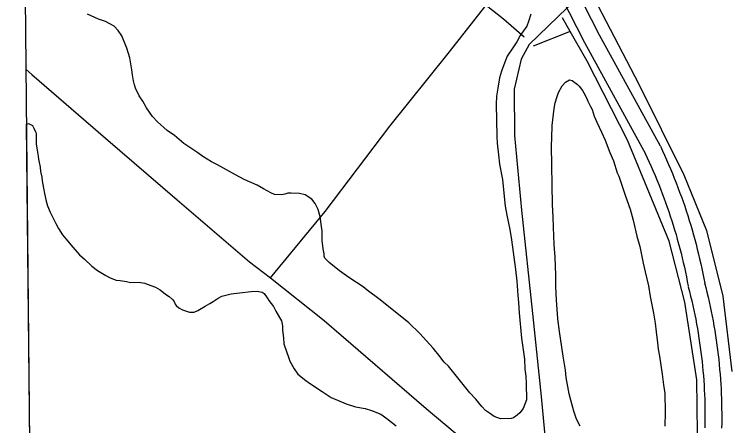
# Model space of a CAD drawing. Extents: x 3625074 to 3663148, y 511451 to 537151.
# Drawn here: x 3629270 to 3630544, y 517513 to 518251 of the extents above; entities that cross this region are included whole.
import ezdxf

# ---------------------------------------------------------------- set-up
doc = ezdxf.new("R2010")
doc.units = 0
for name, color, linetype in [('V-GRID-FRAM', 7, 'Continuous'), ('V-ROAD-CNTR', 7, 'Continuous'), ('V-SITE-VEGE', 7, 'Continuous'), ('V-TOPO-SHOR', 7, 'Continuous')]:
    doc.layers.add(name, color=color, linetype=linetype)

msp = doc.modelspace()

# ---------------------------------------------------------------- linework, layer by layer
at = {"layer": 'V-GRID-FRAM'}
msp.add_lwpolyline([(3629129.4, 535042.1), (3660791.6, 535359.9), (3660982, 517178), (3629304, 516860), (3629129.4, 535042.1)], dxfattribs=at)
at = {"layer": 'V-ROAD-CNTR'}
for points in [[(3630108.8, 518545), (3630181.9, 518414.5), (3630291.4, 518199.7), (3630400.4, 518000.3)], [(3630261.1, 518325.2), (3630317.9, 518213.8), (3630426.7, 518014.7)], [(3630276.2, 518274.7), (3630260.2, 518262.1), (3630243.5, 518245.6), (3630192.5, 518196.4), (3630178, 518170.2), (3630165.4, 518116), (3630166.1, 518033.1), (3630178.4, 517899.6), (3630198.4, 517714), (3630213.6, 517565.4), (3630225.2, 517443.9), (3630235.6, 517351.1), (3630249.5, 517230.4), (3630252.5, 517152), (3630252.3, 517048)], [(3630427.2, 518013.9), (3630430.9, 518005.9), (3630434.7, 517997.8), (3630438.3, 517989.6), (3630441.9, 517981.4), (3630445.4, 517973.2), (3630448.8, 517965), (3630452.2, 517956.7), (3630455.5, 517948.4), (3630458.7, 517940.1), (3630461.8, 517931.7), (3630464.9, 517923.3), (3630467.9, 517914.9), (3630470.8, 517906.5), (3630473.6, 517898), (3630476.3, 517889.5), (3630479, 517881), (3630481.6, 517872.5), (3630484.1, 517863.9), (3630486.5, 517855.3), (3630488.9, 517846.7), (3630491.2, 517838.1), (3630493.4, 517829.4), (3630495.5, 517820.7), (3630497.5, 517812), (3630499.5, 517803.3), (3630501.4, 517794.6), (3630503.2, 517785.9), (3630504.9, 517777.1), (3630506.6, 517768.4), (3630506.6, 517768)], [(3630400, 518001.1), (3630403.7, 517993.2), (3630407.3, 517985.4), (3630410.9, 517977.5), (3630414.4, 517969.5), (3630417.8, 517961.6), (3630421.1, 517953.6), (3630424.4, 517945.6), (3630427.5, 517937.5), (3630430.6, 517929.4), (3630433.7, 517921.3), (3630436.6, 517913.2), (3630439.5, 517905), (3630442.3, 517896.9), (3630445.1, 517888.6), (3630447.7, 517880.4), (3630450.3, 517872.2), (3630452.8, 517863.9), (3630455.3, 517855.6), (3630457.6, 517847.2), (3630459.9, 517838.9), (3630462.1, 517830.5), (3630464.3, 517822.1), (3630466.3, 517813.7), (3630468.3, 517805.3), (3630470.2, 517796.9), (3630472, 517788.4), (3630473.8, 517779.9), (3630475.5, 517771.4), (3630477.1, 517762.9), (3630477.1, 517762.7)], [(3630506.4, 517769.2), (3630508.5, 517760.7), (3630510.6, 517752.2), (3630512.7, 517743.7), (3630514.6, 517735.1), (3630516.5, 517726.6), (3630518.3, 517718), (3630520, 517709.4), (3630521.6, 517700.8), (3630523.1, 517692.1), (3630524.6, 517683.5), (3630526, 517674.8), (3630527.3, 517666.2), (3630528.5, 517657.5), (3630529.6, 517648.8), (3630530.7, 517640.1), (3630531.7, 517631.4), (3630532.6, 517622.6), (3630533.4, 517613.9), (3630534.1, 517605.2), (3630534.8, 517596.4), (3630535.4, 517587.7), (3630535.9, 517578.9), (3630536.3, 517570.2), (3630536.6, 517561.4), (3630536.9, 517552.6), (3630537, 517543.9), (3630537.1, 517535.1), (3630537.1, 517526.3), (3630537.1, 517517.6), (3630536.9, 517508.8)], [(3630477.3, 517761.7), (3630479.5, 517753.4), (3630481.5, 517745.2), (3630483.4, 517736.9), (3630485.3, 517728.6), (3630487.1, 517720.3), (3630488.9, 517712), (3630490.5, 517703.7), (3630492.1, 517695.3), (3630493.6, 517687), (3630495, 517678.6), (3630496.3, 517670.2), (3630497.6, 517661.8), (3630498.8, 517653.4), (3630499.9, 517645), (3630500.9, 517636.6), (3630501.9, 517628.1), (3630502.7, 517619.7), (3630503.5, 517611.2), (3630504.2, 517602.8), (3630504.9, 517594.3), (3630505.4, 517585.8), (3630505.9, 517577.4), (3630506.3, 517568.9), (3630506.6, 517560.4), (3630506.9, 517551.9), (3630507, 517543.4), (3630507.1, 517534.9), (3630507.1, 517526.4), (3630507.1, 517517.9), (3630506.9, 517509.5)]]:
    msp.add_lwpolyline(points, dxfattribs=at)
at = {"layer": 'V-SITE-VEGE'}
for p, q in [((3629421.3, 518241.4), (3629401.6, 518250.5)), ((3630195.3, 518250.9), (3630191.1, 518237.6)), ((3629434, 518237.2), (3629421.3, 518241.4)), ((3629449.2, 518229.3), (3629434, 518237.2)), ((3630191.1, 518237.6), (3630188.1, 518229.3)), ((3629456.3, 518221.2), (3629449.2, 518229.3)), ((3629462.7, 518211.9), (3629456.3, 518221.2)), ((3630188.1, 518229.3), (3630176.4, 518212.1)), ((3629471.9, 518189.4), (3629462.7, 518211.9)), ((3630176.4, 518212.1), (3630170.3, 518201.3)), ((3630170.3, 518201.3), (3630164.2, 518191.8)), ((3629477.3, 518172.4), (3629471.9, 518189.4)), ((3630164.2, 518191.8), (3630153.1, 518175.2)), ((3629480.8, 518151.1), (3629477.3, 518172.4)), ((3630153.1, 518175.2), (3630148.9, 518164.4)), ((3630148.9, 518164.4), (3630142.9, 518148.6)), ((3629482.2, 518141.7), (3629480.8, 518151.1)), ((3630142.9, 518148.6), (3630139.3, 518136.5)), ((3629483.7, 518131), (3629482.2, 518141.7)), ((3630139.3, 518136.5), (3630136.5, 518118.2)), ((3629485.7, 518124.1), (3629483.7, 518131)), ((3629487.7, 518117.8), (3629485.7, 518124.1)), ((3629494.2, 518104.1), (3629487.7, 518117.8)), ((3630136.5, 518118.2), (3630133.6, 518103.7)), ((3629500.7, 518094.7), (3629494.2, 518104.1)), ((3629507.2, 518082.9), (3629500.7, 518094.7)), ((3630133.6, 518103.7), (3630133.2, 518089.2)), ((3629518.1, 518067.3), (3629507.2, 518082.9)), ((3630133.2, 518089.2), (3630134.2, 518031.3)), ((3629527.1, 518057.4), (3629518.1, 518067.3)), ((3629544.4, 518041.9), (3629527.1, 518057.4)), ((3629292.5, 518053.5), (3629296, 518054.7)), ((3629299.1, 517371), (3629292.5, 518053.5)), ((3629296, 518054.7), (3629298.5, 518053.5)), ((3629298.5, 518053.5), (3629303, 518051)), ((3629303, 518051), (3629305.6, 518046)), ((3629305.6, 518046), (3629308.2, 518039.8)), ((3629308.2, 518039.8), (3629309.5, 518037.3)), ((3629309.5, 518037.3), (3629309.8, 518018.4)), ((3629557.1, 518033.3), (3629544.4, 518041.9)), ((3629573.8, 518019.1), (3629557.1, 518033.3)), ((3630134.2, 518031.3), (3630135, 518019.3)), ((3629309.8, 518018.4), (3629310.6, 518010.2)), ((3629599.2, 518001.9), (3629573.8, 518019.1)), ((3630135, 518019.3), (3630137.3, 517998.6)), ((3629310.6, 518010.2), (3629313.4, 517996.4)), ((3629313.4, 517996.4), (3629313.5, 517990.7)), ((3629608.2, 517995.8), (3629599.2, 518001.9)), ((3629623.5, 517986), (3629608.2, 517995.8)), ((3630137.3, 517998.6), (3630139.4, 517981.6)), ((3629313.5, 517990.7), (3629316.9, 517976.3)), ((3629634.3, 517980.5), (3629623.5, 517986)), ((3629666.7, 517962.8), (3629634.3, 517980.5)), ((3630139.4, 517981.6), (3630144.3, 517954)), ((3629316.9, 517976.3), (3629317.6, 517968.8)), ((3629317.6, 517968.8), (3629319.7, 517958.7)), ((3629319.7, 517958.7), (3629320.4, 517951.8)), ((3629682, 517954.2), (3629666.7, 517962.8)), ((3629705.4, 517943.9), (3629682, 517954.2)), ((3630144.3, 517954), (3630146.5, 517935.7)), ((3629320.4, 517951.8), (3629322.5, 517938.6)), ((3629716.9, 517937.8), (3629705.4, 517943.9)), ((3629322.5, 517938.6), (3629324.6, 517929.2)), ((3629324.6, 517929.2), (3629327.3, 517915.4)), ((3629729.6, 517930.5), (3629716.9, 517937.8)), ((3629736.6, 517927.4), (3629729.6, 517930.5)), ((3629759.9, 517929.7), (3629754.9, 517927.8)), ((3629766.2, 517929.8), (3629759.9, 517929.7)), ((3629781.3, 517929.5), (3629766.2, 517929.8)), ((3629791.4, 517927.1), (3629781.3, 517929.5)), ((3630146.5, 517935.7), (3630149.5, 517906.8)), ((3629327.3, 517915.4), (3629330, 517907.2)), ((3629748.6, 517927), (3629736.6, 517927.4)), ((3629754.9, 517927.8), (3629748.6, 517927)), ((3629802.9, 517919.1), (3629791.4, 517927.1)), ((3629809.3, 517911), (3629802.9, 517919.1)), ((3629330, 517907.2), (3629334.6, 517896)), ((3629814.5, 517900.4), (3629809.3, 517911)), ((3630149.5, 517906.8), (3630152.3, 517890.5)), ((3629334.6, 517896), (3629338.5, 517888.5)), ((3629817.9, 517887.3), (3629814.5, 517900.4)), ((3630152.3, 517890.5), (3630157.8, 517864.7)), ((3629338.5, 517888.5), (3629345, 517875.4)), ((3629820.7, 517870.3), (3629817.9, 517887.3)), ((3629345, 517875.4), (3629349.6, 517866.6)), ((3629349.6, 517866.6), (3629356.7, 517855.4)), ((3629821.5, 517862.1), (3629820.7, 517870.3)), ((3630157.8, 517864.7), (3630160.7, 517845.9)), ((3629356.7, 517855.4), (3629362.5, 517848)), ((3629821.8, 517845.1), (3629821.5, 517862.1)), ((3629362.5, 517848), (3629375.4, 517833.1)), ((3629823.3, 517830), (3629821.8, 517845.1)), ((3630160.7, 517845.9), (3630167.9, 517793.1)), ((3629375.4, 517833.1), (3629386.9, 517819.4)), ((3629825.3, 517821.2), (3629823.3, 517830)), ((3629386.9, 517819.4), (3629395.9, 517811.4)), ((3629825.4, 517816.8), (3629825.3, 517821.2)), ((3629826.7, 517813.1), (3629825.4, 517816.8)), ((3629395.9, 517811.4), (3629409.3, 517799)), ((3629834.4, 517805.7), (3629826.7, 517813.1)), ((3629852.9, 517790.8), (3629834.4, 517805.7)), ((3629409.3, 517799), (3629419.6, 517791)), ((3629419.6, 517791), (3629434.2, 517782.4)), ((3629869.5, 517778.5), (3629852.9, 517790.8)), ((3630167.9, 517793.1), (3630170.1, 517772.3)), ((3629434.2, 517782.4), (3629441.8, 517778.1)), ((3629441.8, 517778.1), (3629452.6, 517773.9)), ((3629895, 517762), (3629869.5, 517778.5)), ((3629452.6, 517773.9), (3629460.2, 517773.4)), ((3629460.2, 517773.4), (3629471.5, 517771.7)), ((3629471.5, 517771.7), (3629478.5, 517769.9)), ((3629478.5, 517769.9), (3629493, 517770.2)), ((3629493, 517770.2), (3629504.4, 517768.5)), ((3629504.4, 517768.5), (3629508.2, 517766.7)), ((3629508.2, 517766.7), (3629523.4, 517761.3)), ((3630170.1, 517772.3), (3630171.8, 517747.2)), ((3629523.4, 517761.3), (3629531.6, 517756.4)), ((3629531.6, 517756.4), (3629541.2, 517749)), ((3629659, 517749.1), (3629673.5, 517751.2)), ((3629673.5, 517751.2), (3629694.8, 517753.5)), ((3629694.8, 517753.5), (3629705.5, 517754.3)), ((3629705.5, 517754.3), (3629714.4, 517752.6)), ((3629714.4, 517752.6), (3629717.6, 517750.1)), ((3629717.6, 517750.1), (3629723.4, 517742)), ((3629902.1, 517755.8), (3629895, 517762)), ((3629925.7, 517738.5), (3629902.1, 517755.8)), ((3629541.2, 517749), (3629547.6, 517744.7)), ((3629547.6, 517744.7), (3629553.4, 517739.1)), ((3629553.4, 517739.1), (3629556.6, 517735.4)), ((3629626.5, 517735.9), (3629635.2, 517741.8)), ((3629635.2, 517741.8), (3629642.1, 517745)), ((3629642.1, 517745), (3629659, 517749.1)), ((3629723.4, 517742), (3629726, 517737.7)), ((3629726, 517737.7), (3629734.4, 517726.5)), ((3629976.8, 517697.2), (3629925.7, 517738.5)), ((3630171.8, 517747.2), (3630173.3, 517734)), ((3629556.6, 517735.4), (3629558.5, 517731)), ((3629558.5, 517731), (3629560.5, 517728.5)), ((3629560.5, 517728.5), (3629565, 517724.2)), ((3629565, 517724.2), (3629571.3, 517720.5)), ((3629599, 517719.7), (3629612.1, 517727.5)), ((3629612.1, 517727.5), (3629620.3, 517732.1)), ((3629620.3, 517732.1), (3629626.5, 517735.9)), ((3629734.4, 517726.5), (3629738.9, 517718.3)), ((3630173.3, 517734), (3630174.2, 517715.1)), ((3629571.3, 517720.5), (3629584, 517716.3)), ((3629584, 517716.3), (3629592.2, 517716.5)), ((3629592.2, 517716.5), (3629599, 517719.7)), ((3629738.9, 517718.3), (3629745.4, 517707.1)), ((3630174.2, 517715.1), (3630175.7, 517701.9)), ((3629745.4, 517707.1), (3629748.7, 517700.9)), ((3629748.7, 517700.9), (3629750.7, 517692.1)), ((3630175.7, 517701.9), (3630177.3, 517683)), ((3629750.7, 517692.1), (3629750.8, 517684.5)), ((3629996.6, 517678), (3629976.8, 517697.2)), ((3629750.8, 517684.5), (3629752.3, 517670.7)), ((3630020.4, 517652), (3629996.6, 517678)), ((3630177.3, 517683), (3630178.8, 517669.8)), ((3629752.3, 517670.7), (3629753.1, 517660)), ((3630178.8, 517669.8), (3630183.9, 517632.1)), ((3629753.1, 517660), (3629761.8, 517634.3)), ((3630030.7, 517639.6), (3630020.4, 517652)), ((3630040.3, 517627.1), (3630030.7, 517639.6)), ((3629761.8, 517634.3), (3629763.8, 517628.7)), ((3629763.8, 517628.7), (3629771.5, 517615)), ((3630048, 517619.7), (3630040.3, 517627.1)), ((3630183.9, 517632.1), (3630184.8, 517614.5)), ((3629771.5, 517615), (3629778, 517605.6)), ((3630062.2, 517601.7), (3630048, 517619.7)), ((3630184.8, 517614.5), (3630186.3, 517601.9)), ((3629778, 517605.6), (3629792.7, 517593.9)), ((3630086, 517571.8), (3630062.2, 517601.7)), ((3630186.3, 517601.9), (3630187.1, 517588.7)), ((3629792.7, 517593.9), (3629799.1, 517589)), ((3629799.1, 517589), (3629821.4, 517574.2)), ((3630187.1, 517588.7), (3630187.6, 517559.7)), ((3629821.4, 517574.2), (3629837.9, 517563.8)), ((3630096.9, 517560.7), (3630086, 517571.8)), ((3629837.9, 517563.8), (3629864.6, 517552.3)), ((3630107.8, 517547.7), (3630096.9, 517560.7)), ((3630187.6, 517559.7), (3630181.6, 517543.9)), ((3629864.6, 517552.3), (3629881.1, 517546.9)), ((3629881.1, 517546.9), (3629898.7, 517544.1)), ((3630114.2, 517540.2), (3630107.8, 517547.7)), ((3629898.7, 517544.1), (3629910.1, 517540.5)), ((3629910.1, 517540.5), (3629926.6, 517533.8)), ((3629926.6, 517533.8), (3629937.5, 517525.8)), ((3630121.3, 517535.3), (3630114.2, 517540.2)), ((3630129.5, 517529.8), (3630121.3, 517535.3)), ((3630175.4, 517536.2), (3630171.1, 517531.7)), ((3630181.6, 517543.9), (3630175.4, 517536.2)), ((3629937.5, 517525.8), (3629954.1, 517512.9)), ((3630141, 517525.5), (3630129.5, 517529.8)), ((3630159.8, 517525.9), (3630141, 517525.5)), ((3630164.2, 517527.2), (3630159.8, 517525.9)), ((3630171.1, 517531.7), (3630164.2, 517527.2))]:
    msp.add_line(p, q, dxfattribs=at)
msp.add_lwpolyline([(3630283.5, 517512.2), (3630277, 517524.7), (3630272.4, 517539.1), (3630267, 517558.6), (3630263.7, 517569.9), (3630258.7, 517599.4), (3630257.3, 517612.6), (3630253, 517637.7), (3630250.9, 517654), (3630246.6, 517681.7), (3630243.7, 517704.3), (3630241.2, 517738.9), (3630240.2, 517762.2), (3630239.9, 517783), (3630238.7, 517815.1), (3630237, 517837.7), (3630235.9, 517868.6), (3630235.6, 517886.9), (3630233.9, 517909.5), (3630232.1, 518014.7), (3630233.1, 518029.2), (3630233.4, 518051.2), (3630237.3, 518081.5), (3630239, 518091.6), (3630242.6, 518103), (3630245, 518110), (3630251.7, 518122.1), (3630257.2, 518128.5), (3630264.7, 518133), (3630269.2, 518131.8), (3630278.7, 518124.4), (3630281.9, 518121.3), (3630287.7, 518113.9), (3630290.3, 518109.5), (3630294.9, 518100.8), (3630297.5, 518094.5), (3630302.1, 518085.2), (3630305.3, 518079.5), (3630308.7, 518067.6), (3630313.3, 518057), (3630321.8, 518038.9), (3630328.3, 518024.5), (3630336.9, 518002.6), (3630343.4, 517987.6), (3630350.1, 517966.3), (3630352.7, 517960), (3630360, 517938.7), (3630364.7, 517924.3), (3630373.3, 517901.2), (3630378.6, 517881.7), (3630385.4, 517852.9), (3630390.2, 517834.1), (3630396.3, 517804.6), (3630399.8, 517788.9), (3630405.9, 517763.8), (3630408.7, 517744.9), (3630414.9, 517714.8), (3630417.7, 517696.6), (3630419.9, 517681.5), (3630422.1, 517661.4), (3630423.5, 517650.1), (3630425.7, 517637.5), (3630430.6, 517605.5), (3630432.8, 517586), (3630435, 517570.9), (3630435.6, 517537.5), (3630435.4, 517512.3)], dxfattribs=at)
at = {"layer": 'V-TOPO-SHOR'}
msp.add_line((3630265.5, 518219.7), (3630199.7, 518193.5), dxfattribs=at)
for points in [[(3631514.1, 519676.7), (3631319.9, 519457.1), (3631143.2, 519261), (3630964, 519065.8), (3630766.5, 518847.7), (3630531, 518594.7), (3630400.7, 518447.4), (3630343.5, 518388.1), (3630309.5, 518347.3), (3630299.4, 518327.7), (3630299.2, 518300.7), (3630315.2, 518266), (3630388.6, 518125), (3630469.1, 517962.5), (3630510, 517862.8), (3630539.2, 517745.1), (3630555.1, 517610.4)], [(3629729.2, 517777.8), (3629827.2, 517896.7), (3629942.8, 518049.9), (3630047.5, 518180.2), (3630115.6, 518266.5), (3630065.2, 518313.8), (3629851.1, 518500.5), (3629641.9, 518679), (3629493.8, 518808.5), (3629351.4, 518931.4)], [(3630115.6, 518266.5), (3630146.6, 518242.4), (3630183.3, 518210.2)], [(3630475.4, 517180.2), (3630494.8, 517404.1), (3630492.6, 517595.4), (3630471, 517734.3), (3630443.3, 517843.7), (3630368.7, 518025), (3630296.2, 518166.1), (3630265.5, 518219.7), (3630252.2, 518244.2)], [(3629291.6, 518151.7), (3629301.9, 518142.2), (3629433.7, 518028.5), (3629562.3, 517918.1), (3629691.8, 517806.9), (3629729.2, 517777.8), (3629825.4, 517701.3), (3630007.7, 517543.6), (3630111.9, 517456.4), (3630140.4, 517431.5), (3630166.5, 517420.6), (3630182.1, 517418.8), (3630214.1, 517419.3)]]:
    msp.add_lwpolyline(points, dxfattribs=at)

doc.saveas('drawing.dxf')
